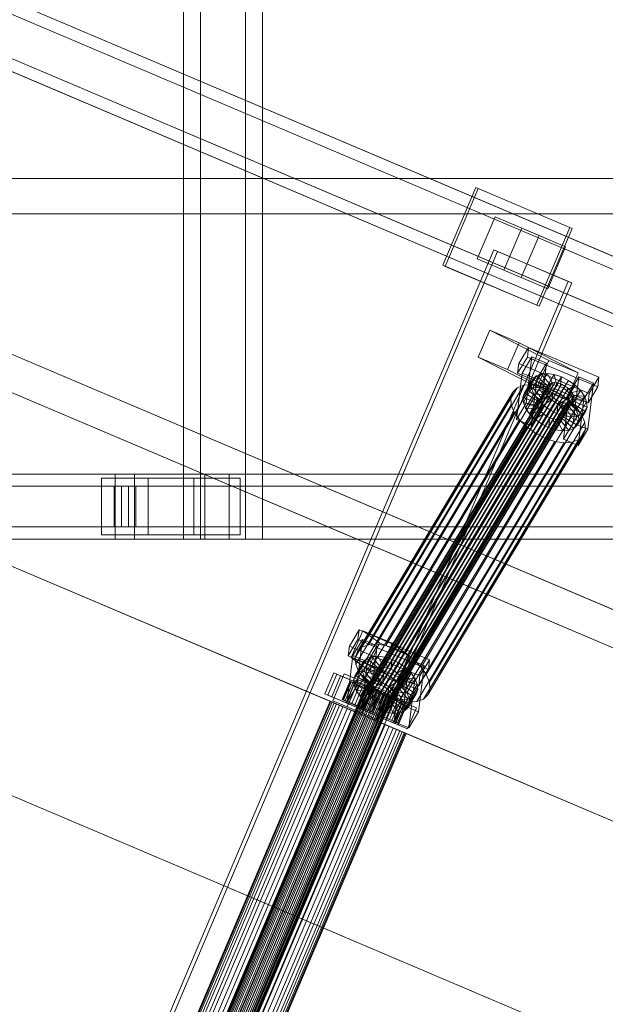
# Model space of a CAD drawing. Header units: millimetres. Extents: x -4738 to 65662, y -68080 to 6847.
# Tile 544 of 656: x 19281 to 19641, y -18736 to -18130. Entities that reach past the tile are written whole.
import ezdxf

# ---------------------------------------------------------------- set-up
doc = ezdxf.new("R2010")
doc.units = ezdxf.units.MM
doc.layers.add('superior_C02', color=7, linetype='Continuous', lineweight=0)
doc.layers.add('superior_C10', color=7, linetype='Continuous', lineweight=0)

msp = doc.modelspace()

# ---------------------------------------------------------------- linework, layer by layer
at = {"layer": 'superior_C02'}
for p, q in [((19381.297, -17550), (19381.297, -18450)), ((19391.729, -18450), (19391.729, -17550)), ((19419.479, -18450), (19419.479, -17550)), ((19429.911, -17550), (19429.911, -18450)), ((20096.643, -18228.298), (19160.686, -18228.298)), ((19162.465, -18228.298), (20098.422, -18228.298)), ((24634.01, -18250), (15575.415, -18250)), ((15576.913, -18250), (24635.508, -18250)), ((19339.287, -18410), (18193.828, -18410)), ((18205.75, -18410), (19351.209, -18410)), ((19394.427, -18410), (18248.967, -18410)), ((18263.87, -18410), (19409.329, -18410)), ((19359.567, -18412.5), (19330.93, -18412.5)), ((19330.93, -18412.5), (19330.93, -18447.5)), ((19387.56, -18412.5), (19330.93, -18412.5)), ((19339.287, -18410), (19339.287, -18450)), ((19351.209, -18410), (19339.287, -18410)), ((20484.747, -18410), (19339.287, -18410)), ((19351.209, -18450), (19351.209, -18410)), ((19351.209, -18410), (20496.669, -18410)), ((19359.567, -18447.5), (19359.567, -18412.5)), ((19359.567, -18412.5), (19416.196, -18412.5)), ((19387.56, -18447.5), (19387.56, -18412.5)), ((19387.56, -18412.5), (19416.196, -18412.5)), ((19394.427, -18410), (19394.427, -18450)), ((19409.329, -18410), (19394.427, -18410)), ((20539.887, -18410), (19394.427, -18410)), ((19409.329, -18450), (19409.329, -18410)), ((19409.329, -18410), (20554.789, -18410)), ((19416.196, -18412.5), (19416.196, -18447.5)), ((19338.593, -18417.5), (18249.764, -18417.5)), ((18263.073, -18417.5), (19351.903, -18417.5)), ((19338.593, -18417.5), (19338.593, -18442.5)), ((19351.903, -18417.5), (19338.593, -18417.5)), ((19343.072, -18417.5), (19347.425, -18417.5)), ((19343.072, -18442.5), (19343.072, -18417.5)), ((20545.161, -18417.5), (19343.072, -18417.5)), ((19347.425, -18417.5), (19347.425, -18442.5)), ((19347.425, -18417.5), (20549.514, -18417.5)), ((19351.903, -18442.5), (19351.903, -18417.5)), ((18249.764, -18442.5), (19338.593, -18442.5)), ((18263.073, -18442.5), (19351.903, -18442.5)), ((19338.593, -18442.5), (19351.903, -18442.5)), ((19347.425, -18442.5), (19343.072, -18442.5)), ((19343.072, -18442.5), (20545.161, -18442.5)), ((19347.425, -18442.5), (20549.514, -18442.5)), ((18193.828, -18450), (19339.287, -18450)), ((18205.75, -18450), (19351.209, -18450)), ((18248.967, -18450), (19394.427, -18450)), ((18263.87, -18450), (19409.329, -18450)), ((19330.93, -18447.5), (19359.567, -18447.5)), ((19387.56, -18447.5), (19330.93, -18447.5)), ((19339.287, -18450), (19351.209, -18450)), ((19339.287, -18450), (20484.747, -18450)), ((19351.209, -18450), (20496.669, -18450)), ((19416.196, -18447.5), (19359.567, -18447.5)), ((19381.297, -18450), (19419.479, -18450)), ((19381.297, -18450), (19391.729, -18450)), ((19416.196, -18447.5), (19387.56, -18447.5)), ((19429.911, -18450), (19391.729, -18450)), ((19394.427, -18450), (19409.329, -18450)), ((19394.427, -18450), (20539.887, -18450)), ((19409.329, -18450), (20554.789, -18450)), ((19429.911, -18450), (19419.479, -18450))]:
    msp.add_line(p, q, dxfattribs=at)
at = {"layer": 'superior_C10'}
for p, q in [((20013.778, -18432.409), (18931.606, -17973.03)), ((20023.005, -18436.326), (18940.833, -17976.947)), ((27880.277, -21988.995), (18436.834, -17980.274)), ((18437.764, -17980.669), (27881.207, -21989.39)), ((20049.904, -18455.893), (18932.671, -17981.629)), ((20051.142, -18456.418), (18933.908, -17982.155)), ((20049.763, -18447.685), (18967.591, -17988.305)), ((20057.144, -18450.818), (18974.973, -17991.439)), ((20040.136, -18478.905), (18922.902, -18004.642)), ((18924.139, -18005.167), (20041.373, -18479.43)), ((19998.148, -18469.229), (18915.976, -18009.85)), ((18925.203, -18013.767), (20007.375, -18473.146)), ((20034.133, -18484.505), (18951.961, -18025.125)), ((18959.343, -18028.259), (20041.514, -18487.638)), ((19540.817, -18281.612), (19561.136, -18233.746)), ((19562.613, -18234.373), (19542.294, -18282.238)), ((19561.136, -18233.746), (19618.852, -18258.246)), ((19561.136, -18233.746), (19562.613, -18234.373)), ((19620.329, -18258.873), (19562.613, -18234.373)), ((19561.944, -18277.544), (19572.885, -18251.77)), ((19572.885, -18251.77), (19599.94, -18263.254)), ((19572.885, -18251.77), (19589.27, -18258.725)), ((19589.27, -18258.725), (19578.329, -18284.499)), ((19616.324, -18270.209), (19589.27, -18258.725)), ((19618.852, -18258.246), (19598.533, -18306.112)), ((19600.01, -18306.739), (19620.329, -18258.873)), ((19620.329, -18258.873), (19618.852, -18258.246)), ((19599.94, -18263.254), (19588.999, -18289.028)), ((19616.324, -18270.209), (19599.94, -18263.254)), ((19239.961, -19054.499), (19572.098, -18272.076)), ((19574.312, -18273.016), (19242.176, -19055.439)), ((19572.098, -18272.076), (19617.91, -18291.523)), ((19572.098, -18272.076), (19574.312, -18273.016)), ((19620.124, -18292.463), (19574.312, -18273.016)), ((19605.383, -18295.983), (19616.324, -18270.209)), ((19588.999, -18289.028), (19561.944, -18277.544)), ((19578.329, -18284.499), (19561.944, -18277.544)), ((19598.533, -18306.112), (19540.817, -18281.612)), ((19542.294, -18282.238), (19540.817, -18281.612)), ((19542.294, -18282.238), (19600.01, -18306.739)), ((19578.329, -18284.499), (19605.383, -18295.983)), ((19617.91, -18291.523), (19285.773, -19073.946)), ((19287.987, -19074.886), (19620.124, -18292.463)), ((19588.999, -18289.028), (19605.383, -18295.983)), ((19620.124, -18292.463), (19617.91, -18291.523)), ((19550.494, -18476.596), (19144.551, -18304.275)), ((19145.65, -18304.741), (19551.593, -18477.063)), ((19598.533, -18306.112), (19600.01, -18306.739)), ((19562.603, -18338.102), (19569.683, -18321.555)), ((19569.683, -18321.555), (19587.719, -18329.211)), ((19569.683, -18321.555), (19605.956, -18340.068)), ((19587.719, -18329.211), (19580.64, -18345.758)), ((19587.719, -18329.211), (19623.992, -18347.724)), ((19587.528, -18342.048), (19593.48, -18332.116)), ((19593.48, -18332.116), (19592.756, -18338.04)), ((19593.48, -18332.116), (19636.787, -18350.444)), ((19580.64, -18345.758), (19562.603, -18338.102)), ((19598.876, -18356.615), (19562.603, -18338.102)), ((19592.756, -18338.04), (19586.804, -18347.972)), ((19589.656, -18347.933), (19595.608, -18338.001)), ((19595.608, -18338.001), (19592.133, -18366.435)), ((19636.063, -18356.367), (19592.756, -18338.04)), ((19595.608, -18338.001), (19604.63, -18341.819)), ((19604.63, -18341.819), (19598.678, -18351.751)), ((19605.956, -18340.068), (19598.876, -18356.615)), ((19601.155, -18370.253), (19604.63, -18341.819)), ((19623.992, -18347.724), (19605.956, -18340.068)), ((19580.64, -18345.758), (19616.912, -18364.272)), ((19586.804, -18347.972), (19587.528, -18342.048)), ((19630.836, -18360.376), (19587.528, -18342.048)), ((19616.912, -18364.272), (19623.992, -18347.724)), ((19607.889, -18353.919), (19496.93, -18539.082)), ((19609.674, -18353.784), (19498.715, -18538.946)), ((19586.181, -18376.367), (19589.656, -18347.933)), ((19586.804, -18347.972), (19630.112, -18366.299)), ((19598.678, -18351.751), (19589.656, -18347.933)), ((19596.117, -18351.617), (19591.016, -18360.131)), ((19598.162, -18349.628), (19593.06, -18358.141)), ((19595.177, -18354.283), (19596.117, -18351.617)), ((19598.678, -18351.751), (19595.203, -18380.185)), ((19601.171, -18348.449), (19596.069, -18356.963)), ((19596.117, -18351.617), (19598.162, -18349.628)), ((19604.645, -18356.839), (19596.117, -18351.617)), ((19598.162, -18349.628), (19601.171, -18348.449)), ((19605.613, -18355.896), (19598.162, -18349.628)), ((19604.94, -18348.163), (19599.838, -18356.677)), ((19601.171, -18348.449), (19604.94, -18348.163)), ((19607.039, -18355.338), (19601.171, -18348.449)), ((19609.211, -18348.789), (19604.11, -18357.302)), ((19608.824, -18355.203), (19604.94, -18348.163)), ((19604.94, -18348.163), (19609.211, -18348.789)), ((19606.463, -18354.477), (19607.889, -18353.919)), ((19607.889, -18353.919), (19609.674, -18353.784)), ((19613.695, -18350.283), (19608.594, -18358.796)), ((19610.847, -18355.499), (19609.211, -18348.789)), ((19609.211, -18348.789), (19613.695, -18350.283)), ((19609.674, -18353.784), (19611.698, -18354.08)), ((19612.971, -18356.206), (19613.695, -18350.283)), ((19618.085, -18352.544), (19612.983, -18361.057)), ((19613.695, -18350.283), (19618.085, -18352.544)), ((19615.051, -18357.278), (19618.085, -18352.544)), ((19618.085, -18352.544), (19622.082, -18355.418)), ((19618.527, -18360.151), (19624.479, -18350.219)), ((19624.479, -18350.219), (19621.004, -18378.653)), ((19624.479, -18350.219), (19633.502, -18354.037)), ((19636.787, -18350.444), (19630.836, -18360.376)), ((19636.063, -18356.367), (19636.787, -18350.444)), ((19583.858, -18359.627), (19488.203, -18519.25)), ((19586.59, -18356.967), (19490.936, -18516.59)), ((19494.091, -18541.845), (19605.05, -18356.683)), ((19605.158, -18358.18), (19494.199, -18543.342)), ((19605.495, -18355.42), (19494.536, -18540.582)), ((19605.812, -18359.809), (19494.853, -18544.971)), ((19590.613, -18355.392), (19494.959, -18515.015)), ((19606.463, -18354.477), (19495.504, -18539.64)), ((19595.652, -18355.009), (19499.997, -18514.632)), ((19611.698, -18354.08), (19500.739, -18539.242)), ((19613.821, -18354.788), (19502.862, -18539.95)), ((19615.901, -18355.859), (19504.942, -18541.021)), ((19601.362, -18355.845), (19505.708, -18515.468)), ((19617.794, -18357.22), (19506.835, -18542.383)), ((19619.372, -18358.779), (19508.413, -18543.942)), ((19607.356, -18357.842), (19511.702, -18517.465)), ((19582.601, -18363.191), (19583.858, -18359.627)), ((19583.858, -18359.627), (19586.59, -18356.967)), ((19586.59, -18356.967), (19590.613, -18355.392)), ((19590.076, -18362.797), (19595.177, -18354.283)), ((19595.405, -18357.444), (19590.304, -18365.957)), ((19590.613, -18355.392), (19595.652, -18355.009)), ((19593.06, -18358.141), (19591.016, -18360.131)), ((19596.069, -18356.963), (19593.06, -18358.141)), ((19593.06, -18358.141), (19600.512, -18364.409)), ((19595.405, -18357.444), (19595.177, -18354.283)), ((19595.177, -18354.283), (19604.199, -18358.102)), ((19604.308, -18359.599), (19595.405, -18357.444)), ((19596.786, -18360.883), (19595.405, -18357.444)), ((19595.652, -18355.009), (19601.362, -18355.845)), ((19599.838, -18356.677), (19596.069, -18356.963)), ((19596.069, -18356.963), (19601.937, -18363.851)), ((19598.876, -18356.615), (19616.912, -18364.272)), ((19604.199, -18358.102), (19599.098, -18366.615)), ((19599.206, -18368.112), (19604.308, -18359.599)), ((19599.543, -18365.352), (19604.645, -18356.839)), ((19604.11, -18357.302), (19599.838, -18356.677)), ((19599.838, -18356.677), (19603.722, -18363.716)), ((19600.512, -18364.409), (19605.613, -18355.896)), ((19601.362, -18355.845), (19607.356, -18357.842)), ((19601.937, -18363.851), (19607.039, -18355.338)), ((19603.722, -18363.716), (19608.824, -18355.203)), ((19608.594, -18358.796), (19604.11, -18357.302)), ((19604.11, -18357.302), (19605.746, -18364.012)), ((19604.645, -18356.839), (19604.199, -18358.102)), ((19604.199, -18358.102), (19604.308, -18359.599)), ((19604.308, -18359.599), (19604.962, -18361.228)), ((19605.613, -18355.896), (19604.645, -18356.839)), ((19605.05, -18356.683), (19605.495, -18355.42)), ((19605.158, -18358.18), (19605.05, -18356.683)), ((19605.812, -18359.809), (19605.158, -18358.18)), ((19605.495, -18355.42), (19606.463, -18354.477)), ((19607.039, -18355.338), (19605.613, -18355.896)), ((19605.746, -18364.012), (19610.847, -18355.499)), ((19606.967, -18361.459), (19605.812, -18359.809)), ((19608.824, -18355.203), (19607.039, -18355.338)), ((19607.356, -18357.842), (19613.225, -18360.865)), ((19607.87, -18364.72), (19612.971, -18356.206)), ((19608.594, -18358.796), (19607.87, -18364.72)), ((19612.983, -18361.057), (19608.594, -18358.796)), ((19610.847, -18355.499), (19608.824, -18355.203)), ((19609.949, -18365.791), (19615.051, -18357.278)), ((19612.971, -18356.206), (19610.847, -18355.499)), ((19611.698, -18354.08), (19613.821, -18354.788)), ((19611.842, -18367.152), (19616.944, -18358.639)), ((19615.051, -18357.278), (19612.971, -18356.206)), ((19613.821, -18354.788), (19615.901, -18355.859)), ((19616.944, -18358.639), (19615.051, -18357.278)), ((19615.901, -18355.859), (19617.794, -18357.22)), ((19616.944, -18358.639), (19622.082, -18355.418)), ((19618.522, -18360.198), (19616.944, -18358.639)), ((19622.082, -18355.418), (19616.98, -18363.931)), ((19617.794, -18357.22), (19619.372, -18358.779)), ((19618.522, -18360.198), (19625.414, -18358.709)), ((19619.372, -18358.779), (19620.528, -18360.429)), ((19625.414, -18358.709), (19620.312, -18367.222)), ((19622.082, -18355.418), (19625.414, -18358.709)), ((19625.414, -18358.709), (19627.853, -18362.193)), ((19633.502, -18354.037), (19627.55, -18363.969)), ((19630.026, -18382.471), (19633.502, -18354.037)), ((19630.112, -18366.299), (19636.063, -18356.367)), ((19486.947, -18522.814), (19582.601, -18363.191)), ((19606.967, -18361.459), (19496.008, -18546.622)), ((19608.545, -18363.018), (19497.587, -18548.181)), ((19610.439, -18364.379), (19499.48, -18549.542)), ((19612.518, -18365.45), (19501.559, -18550.613)), ((19619.876, -18365.761), (19508.917, -18550.923)), ((19620.528, -18360.429), (19509.569, -18545.592)), ((19620.845, -18364.818), (19509.886, -18549.981)), ((19621.182, -18362.058), (19510.223, -18547.221)), ((19621.29, -18363.555), (19510.331, -18548.718)), ((19613.225, -18360.865), (19517.571, -18520.488)), ((19618.568, -18364.707), (19522.914, -18524.33)), ((19582.906, -18367.415), (19582.601, -18363.191)), ((19591.016, -18360.131), (19590.076, -18362.797)), ((19599.098, -18366.615), (19590.076, -18362.797)), ((19590.076, -18362.797), (19590.304, -18365.957)), ((19590.304, -18365.957), (19599.206, -18368.112)), ((19590.304, -18365.957), (19591.684, -18369.396)), ((19591.016, -18360.131), (19599.543, -18365.352)), ((19596.786, -18360.883), (19591.684, -18369.396)), ((19599.225, -18364.367), (19594.124, -18372.88)), ((19604.962, -18361.228), (19596.786, -18360.883)), ((19599.225, -18364.367), (19596.786, -18360.883)), ((19599.098, -18366.615), (19599.543, -18365.352)), ((19606.117, -18362.878), (19599.225, -18364.367)), ((19602.557, -18367.658), (19599.225, -18364.367)), ((19599.543, -18365.352), (19600.512, -18364.409)), ((19599.86, -18369.741), (19604.962, -18361.228)), ((19600.512, -18364.409), (19601.937, -18363.851)), ((19601.015, -18371.391), (19606.117, -18362.878)), ((19601.937, -18363.851), (19603.722, -18363.716)), ((19607.695, -18364.437), (19602.557, -18367.658)), ((19602.594, -18372.95), (19607.695, -18364.437)), ((19603.722, -18363.716), (19605.746, -18364.012)), ((19604.487, -18374.312), (19609.589, -18365.798)), ((19604.962, -18361.228), (19606.117, -18362.878)), ((19605.746, -18364.012), (19607.87, -18364.72)), ((19606.117, -18362.878), (19607.695, -18364.437)), ((19609.589, -18365.798), (19606.554, -18370.532)), ((19608.545, -18363.018), (19606.967, -18361.459)), ((19607.695, -18364.437), (19609.589, -18365.798)), ((19607.87, -18364.72), (19609.949, -18365.791)), ((19610.439, -18364.379), (19608.545, -18363.018)), ((19609.589, -18365.798), (19611.668, -18366.869)), ((19612.983, -18361.057), (19609.949, -18365.791)), ((19609.949, -18365.791), (19611.842, -18367.152)), ((19612.518, -18365.45), (19610.439, -18364.379)), ((19616.98, -18363.931), (19611.842, -18367.152)), ((19614.642, -18366.158), (19612.518, -18365.45)), ((19616.98, -18363.931), (19612.983, -18361.057)), ((19613.225, -18360.865), (19618.568, -18364.707)), ((19613.421, -18368.711), (19618.522, -18360.198)), ((19614.576, -18370.361), (19619.678, -18361.848)), ((19615.052, -18388.585), (19618.527, -18360.151)), ((19615.23, -18371.991), (19620.332, -18363.477)), ((19615.338, -18373.488), (19620.44, -18364.974)), ((19620.312, -18367.222), (19616.98, -18363.931)), ((19619.876, -18365.761), (19618.451, -18366.319)), ((19619.678, -18361.848), (19618.522, -18360.198)), ((19627.55, -18363.969), (19618.527, -18360.151)), ((19618.568, -18364.707), (19623.022, -18369.107)), ((19620.332, -18363.477), (19619.678, -18361.848)), ((19619.678, -18361.848), (19627.853, -18362.193)), ((19620.845, -18364.818), (19619.876, -18365.761)), ((19619.994, -18366.237), (19620.44, -18364.974)), ((19620.44, -18364.974), (19620.332, -18363.477)), ((19620.332, -18363.477), (19629.234, -18365.632)), ((19620.44, -18364.974), (19629.462, -18368.792)), ((19620.528, -18360.429), (19621.182, -18362.058)), ((19621.29, -18363.555), (19620.845, -18364.818)), ((19621.182, -18362.058), (19621.29, -18363.555)), ((19627.853, -18362.193), (19622.752, -18370.706)), ((19627.55, -18363.969), (19624.075, -18392.404)), ((19629.234, -18365.632), (19624.132, -18374.145)), ((19627.853, -18362.193), (19629.234, -18365.632)), ((19629.234, -18365.632), (19629.462, -18368.792)), ((19630.836, -18360.376), (19630.112, -18366.299)), ((19582.906, -18367.415), (19487.251, -18527.038)), ((19584.752, -18372.013), (19489.097, -18531.636)), ((19614.642, -18366.158), (19503.683, -18551.321)), ((19616.666, -18366.454), (19505.707, -18551.617)), ((19618.451, -18366.319), (19507.492, -18551.481)), ((19623.022, -18369.107), (19527.368, -18528.73)), ((19584.752, -18372.013), (19582.906, -18367.415)), ((19588.013, -18376.671), (19584.752, -18372.013)), ((19592.133, -18366.435), (19586.181, -18376.367)), ((19591.684, -18369.396), (19599.86, -18369.741)), ((19591.684, -18369.396), (19594.124, -18372.88)), ((19601.155, -18370.253), (19592.133, -18366.435)), ((19594.124, -18372.88), (19601.015, -18371.391)), ((19595.203, -18380.185), (19601.155, -18370.253)), ((19602.557, -18367.658), (19597.456, -18376.171)), ((19599.206, -18368.112), (19599.098, -18366.615)), ((19599.86, -18369.741), (19599.206, -18368.112)), ((19601.015, -18371.391), (19599.86, -18369.741)), ((19602.594, -18372.95), (19601.015, -18371.391)), ((19606.554, -18370.532), (19601.453, -18379.045)), ((19606.554, -18370.532), (19602.557, -18367.658)), ((19610.944, -18372.793), (19606.554, -18370.532)), ((19606.566, -18375.383), (19611.668, -18366.869)), ((19608.69, -18376.09), (19613.792, -18367.577)), ((19610.714, -18376.386), (19615.815, -18367.873)), ((19611.668, -18366.869), (19610.944, -18372.793)), ((19611.668, -18366.869), (19613.792, -18367.577)), ((19611.842, -18367.152), (19613.421, -18368.711)), ((19612.499, -18376.251), (19617.601, -18367.738)), ((19620.312, -18367.222), (19613.421, -18368.711)), ((19613.421, -18368.711), (19614.576, -18370.361)), ((19613.792, -18367.577), (19615.428, -18374.287)), ((19613.792, -18367.577), (19615.815, -18367.873)), ((19613.924, -18375.693), (19619.026, -18367.18)), ((19622.752, -18370.706), (19614.576, -18370.361)), ((19614.576, -18370.361), (19615.23, -18371.991)), ((19616.666, -18366.454), (19614.642, -18366.158)), ((19614.893, -18374.75), (19619.994, -18366.237)), ((19624.132, -18374.145), (19615.23, -18371.991)), ((19615.23, -18371.991), (19615.338, -18373.488)), ((19615.815, -18367.873), (19617.601, -18367.738)), ((19615.815, -18367.873), (19619.699, -18374.913)), ((19618.451, -18366.319), (19616.666, -18366.454)), ((19617.601, -18367.738), (19619.026, -18367.18)), ((19617.601, -18367.738), (19623.468, -18374.626)), ((19619.026, -18367.18), (19619.994, -18366.237)), ((19619.026, -18367.18), (19626.478, -18373.448)), ((19619.994, -18366.237), (19628.522, -18371.458)), ((19622.752, -18370.706), (19620.312, -18367.222)), ((19624.132, -18374.145), (19622.752, -18370.706)), ((19623.022, -18369.107), (19626.283, -18373.765)), ((19628.522, -18371.458), (19623.42, -18379.972)), ((19629.462, -18368.792), (19624.36, -18377.306)), ((19628.522, -18371.458), (19626.478, -18373.448)), ((19629.462, -18368.792), (19628.522, -18371.458)), ((19588.013, -18376.671), (19492.358, -18536.294)), ((19626.283, -18373.765), (19530.629, -18533.387)), ((19586.181, -18376.367), (19595.203, -18380.185)), ((19592.467, -18381.07), (19588.013, -18376.671)), ((19594.124, -18372.88), (19597.456, -18376.171)), ((19597.456, -18376.171), (19602.594, -18372.95)), ((19597.456, -18376.171), (19601.453, -18379.045)), ((19601.453, -18379.045), (19604.487, -18374.312)), ((19604.487, -18374.312), (19602.594, -18372.95)), ((19606.566, -18375.383), (19604.487, -18374.312)), ((19610.944, -18372.793), (19605.842, -18381.306)), ((19605.842, -18381.306), (19606.566, -18375.383)), ((19608.69, -18376.09), (19606.566, -18375.383)), ((19610.326, -18382.8), (19608.69, -18376.09)), ((19610.714, -18376.386), (19608.69, -18376.09)), ((19615.428, -18374.287), (19610.326, -18382.8)), ((19612.499, -18376.251), (19610.714, -18376.386)), ((19614.598, -18383.426), (19610.714, -18376.386)), ((19615.428, -18374.287), (19610.944, -18372.793)), ((19613.924, -18375.693), (19612.499, -18376.251)), ((19618.367, -18383.14), (19612.499, -18376.251)), ((19614.893, -18374.75), (19613.924, -18375.693)), ((19621.376, -18381.961), (19613.924, -18375.693)), ((19619.699, -18374.913), (19614.598, -18383.426)), ((19615.338, -18373.488), (19614.893, -18374.75)), ((19623.42, -18379.972), (19614.893, -18374.75)), ((19624.36, -18377.306), (19615.338, -18373.488)), ((19619.699, -18374.913), (19615.428, -18374.287)), ((19623.468, -18374.626), (19618.367, -18383.14)), ((19623.468, -18374.626), (19619.699, -18374.913)), ((19626.478, -18373.448), (19621.376, -18381.961)), ((19623.42, -18379.972), (19624.36, -18377.306)), ((19626.478, -18373.448), (19623.468, -18374.626)), ((19624.36, -18377.306), (19624.132, -18374.145)), ((19626.283, -18373.765), (19628.129, -18378.362)), ((19592.467, -18381.07), (19496.812, -18540.693)), ((19628.129, -18378.362), (19532.475, -18537.985)), ((19628.434, -18382.587), (19532.78, -18542.21)), ((19597.81, -18384.913), (19592.467, -18381.07)), ((19601.453, -18379.045), (19605.842, -18381.306)), ((19605.842, -18381.306), (19610.326, -18382.8)), ((19610.326, -18382.8), (19614.598, -18383.426)), ((19614.598, -18383.426), (19618.367, -18383.14)), ((19621.004, -18378.653), (19615.052, -18388.585)), ((19618.367, -18383.14), (19621.376, -18381.961)), ((19630.026, -18382.471), (19621.004, -18378.653)), ((19621.376, -18381.961), (19623.42, -18379.972)), ((19624.075, -18392.404), (19630.026, -18382.471)), ((19628.434, -18382.587), (19627.177, -18386.151)), ((19628.129, -18378.362), (19628.434, -18382.587)), ((19093.536, -18389.407), (19499.478, -18561.729)), ((19500.577, -18562.195), (19094.635, -18389.873)), ((19597.81, -18384.913), (19502.156, -18544.535)), ((19603.679, -18387.935), (19508.024, -18547.558)), ((19609.672, -18389.933), (19514.018, -18549.556)), ((19624.444, -18388.811), (19528.79, -18548.434)), ((19627.177, -18386.151), (19531.523, -18545.774)), ((19603.679, -18387.935), (19597.81, -18384.913)), ((19609.672, -18389.933), (19603.679, -18387.935)), ((19615.383, -18390.769), (19609.672, -18389.933)), ((19615.052, -18388.585), (19624.075, -18392.404)), ((19624.444, -18388.811), (19620.422, -18390.386)), ((19627.177, -18386.151), (19624.444, -18388.811)), ((19615.383, -18390.769), (19519.729, -18550.391)), ((19620.422, -18390.386), (19524.767, -18550.009)), ((19620.422, -18390.386), (19615.383, -18390.769)), ((19550.494, -18476.596), (19499.478, -18561.729)), ((19500.577, -18562.195), (19551.593, -18477.063)), ((19956.437, -18648.918), (19550.494, -18476.596)), ((19551.593, -18477.063), (19550.494, -18476.596)), ((19551.593, -18477.063), (19957.536, -18649.385)), ((19042.738, -18509.071), (19448.681, -18681.393)), ((19449.78, -18681.86), (19043.837, -18509.538)), ((19483.372, -18515.86), (19489.323, -18505.928)), ((19484.329, -18522.891), (19491.509, -18506.405)), ((19489.323, -18505.928), (19488.599, -18511.852)), ((19489.323, -18505.928), (19532.631, -18524.255)), ((19491.509, -18506.405), (19509.545, -18514.061)), ((19491.509, -18506.405), (19501.849, -18513.91)), ((19488.599, -18511.852), (19482.648, -18521.784)), ((19482.648, -18521.784), (19483.372, -18515.86)), ((19526.679, -18534.187), (19483.372, -18515.86)), ((19485.499, -18521.744), (19491.451, -18511.812)), ((19491.451, -18511.812), (19487.976, -18540.247)), ((19490.936, -18516.59), (19488.203, -18519.25)), ((19531.907, -18530.179), (19488.599, -18511.852)), ((19494.959, -18515.015), (19490.936, -18516.59)), ((19491.451, -18511.812), (19500.473, -18515.63)), ((19500.473, -18515.63), (19494.521, -18525.563)), ((19501.849, -18513.91), (19494.669, -18530.396)), ((19499.997, -18514.632), (19494.959, -18515.015)), ((19496.998, -18544.065), (19500.473, -18515.63)), ((19505.708, -18515.468), (19499.997, -18514.632)), ((19519.885, -18521.566), (19501.849, -18513.91)), ((19509.545, -18514.061), (19502.365, -18530.548)), ((19511.702, -18517.465), (19505.708, -18515.468)), ((19509.545, -18514.061), (19519.885, -18521.566)), ((19517.571, -18520.488), (19511.702, -18517.465)), ((19482.024, -18550.179), (19485.499, -18521.744)), ((19482.648, -18521.784), (19525.955, -18540.111)), ((19502.365, -18530.548), (19484.329, -18522.891)), ((19494.669, -18530.396), (19484.329, -18522.891)), ((19494.521, -18525.563), (19485.499, -18521.744)), ((19488.203, -18519.25), (19486.947, -18522.814)), ((19486.947, -18522.814), (19487.251, -18527.038)), ((19494.005, -18523.439), (19488.903, -18531.952)), ((19497.014, -18522.261), (19491.912, -18530.774)), ((19491.96, -18525.429), (19494.005, -18523.439)), ((19494.005, -18523.439), (19497.014, -18522.261)), ((19501.456, -18529.708), (19494.005, -18523.439)), ((19500.783, -18521.975), (19495.681, -18530.488)), ((19497.014, -18522.261), (19500.783, -18521.975)), ((19502.882, -18529.15), (19497.014, -18522.261)), ((19505.055, -18522.6), (19499.953, -18531.113)), ((19504.667, -18529.014), (19500.783, -18521.975)), ((19500.783, -18521.975), (19505.055, -18522.6)), ((19506.69, -18529.31), (19505.055, -18522.6)), ((19505.055, -18522.6), (19509.538, -18524.094)), ((19512.705, -18538.053), (19519.885, -18521.566)), ((19522.914, -18524.33), (19517.571, -18520.488)), ((19485.919, -18536.608), (19491.02, -18528.095)), ((19491.96, -18525.429), (19486.859, -18533.942)), ((19487.251, -18527.038), (19489.097, -18531.636)), ((19491.02, -18528.095), (19491.96, -18525.429)), ((19491.248, -18531.255), (19491.02, -18528.095)), ((19491.02, -18528.095), (19500.043, -18531.913)), ((19494.521, -18525.563), (19491.046, -18553.997)), ((19500.488, -18530.65), (19491.96, -18525.429)), ((19497.78, -18537.663), (19502.882, -18529.15)), ((19499.565, -18537.527), (19504.667, -18529.014)), ((19502.882, -18529.15), (19501.456, -18529.708)), ((19501.589, -18537.824), (19506.69, -18529.31)), ((19504.667, -18529.014), (19502.882, -18529.15)), ((19509.538, -18524.094), (19504.437, -18532.607)), ((19506.69, -18529.31), (19504.667, -18529.014)), ((19508.814, -18530.018), (19506.69, -18529.31)), ((19508.814, -18530.018), (19509.538, -18524.094)), ((19513.928, -18526.355), (19508.827, -18534.869)), ((19509.538, -18524.094), (19513.928, -18526.355)), ((19510.894, -18531.089), (19513.928, -18526.355)), ((19512.787, -18532.45), (19517.925, -18529.229)), ((19517.925, -18529.229), (19512.824, -18537.743)), ((19513.928, -18526.355), (19517.925, -18529.229)), ((19514.371, -18533.963), (19520.322, -18524.031)), ((19520.322, -18524.031), (19516.847, -18552.465)), ((19517.925, -18529.229), (19521.257, -18532.521)), ((19520.322, -18524.031), (19529.345, -18527.849)), ((19527.368, -18528.73), (19522.914, -18524.33)), ((19529.345, -18527.849), (19523.393, -18537.781)), ((19525.87, -18556.283), (19529.345, -18527.849)), ((19532.631, -18524.255), (19526.679, -18534.187)), ((19530.629, -18533.387), (19527.368, -18528.73)), ((19531.907, -18530.179), (19532.631, -18524.255)), ((19468.23, -18545.205), (19473.701, -18532.318)), ((19475.546, -18533.101), (19470.076, -18545.988)), ((19472.412, -18546.98), (19477.882, -18534.093)), ((19473.135, -18549.46), (19480.169, -18532.891)), ((19473.701, -18532.318), (19516.988, -18550.693)), ((19473.701, -18532.318), (19475.546, -18533.101)), ((19518.833, -18551.476), (19475.546, -18533.101)), ((19477.882, -18534.093), (19486.901, -18537.921)), ((19477.882, -18534.093), (19486.74, -18537.853)), ((19480.169, -18532.891), (19498.205, -18540.547)), ((19480.169, -18532.891), (19488.953, -18536.619)), ((19486.859, -18533.942), (19485.919, -18536.608)), ((19491.248, -18531.255), (19486.147, -18539.768)), ((19488.903, -18531.952), (19486.859, -18533.942)), ((19486.859, -18533.942), (19495.386, -18539.164)), ((19492.629, -18534.694), (19487.528, -18543.208)), ((19491.912, -18530.774), (19488.903, -18531.952)), ((19488.903, -18531.952), (19496.355, -18538.221)), ((19489.097, -18531.636), (19492.358, -18536.294)), ((19500.151, -18533.41), (19491.248, -18531.255)), ((19492.629, -18534.694), (19491.248, -18531.255)), ((19495.681, -18530.488), (19491.912, -18530.774)), ((19491.912, -18530.774), (19497.78, -18537.663)), ((19500.805, -18535.039), (19492.629, -18534.694)), ((19495.069, -18538.178), (19492.629, -18534.694)), ((19494.669, -18530.396), (19512.705, -18538.053)), ((19500.043, -18531.913), (19494.941, -18540.426)), ((19495.049, -18541.923), (19500.151, -18533.41)), ((19495.386, -18539.164), (19500.488, -18530.65)), ((19499.953, -18531.113), (19495.681, -18530.488)), ((19495.681, -18530.488), (19499.565, -18537.527)), ((19495.703, -18543.552), (19500.805, -18535.039)), ((19496.355, -18538.221), (19501.456, -18529.708)), ((19504.437, -18532.607), (19499.953, -18531.113)), ((19499.953, -18531.113), (19501.589, -18537.824)), ((19500.488, -18530.65), (19500.043, -18531.913)), ((19500.043, -18531.913), (19500.151, -18533.41)), ((19500.151, -18533.41), (19500.805, -18535.039)), ((19501.456, -18529.708), (19500.488, -18530.65)), ((19500.805, -18535.039), (19501.96, -18536.689)), ((19502.365, -18530.548), (19512.705, -18538.053)), ((19503.713, -18538.531), (19508.814, -18530.018)), ((19504.437, -18532.607), (19503.713, -18538.531)), ((19508.827, -18534.869), (19504.437, -18532.607)), ((19505.792, -18539.602), (19510.894, -18531.089)), ((19508.827, -18534.869), (19505.792, -18539.602)), ((19507.685, -18540.964), (19512.787, -18532.45)), ((19510.894, -18531.089), (19508.814, -18530.018)), ((19512.824, -18537.743), (19508.827, -18534.869)), ((19509.264, -18542.523), (19514.365, -18534.009)), ((19512.787, -18532.45), (19510.894, -18531.089)), ((19510.895, -18562.397), (19514.371, -18533.963)), ((19514.365, -18534.009), (19512.787, -18532.45)), ((19514.365, -18534.009), (19521.257, -18532.521)), ((19515.521, -18535.66), (19514.365, -18534.009)), ((19523.393, -18537.781), (19514.371, -18533.963)), ((19521.257, -18532.521), (19516.155, -18541.034)), ((19521.257, -18532.521), (19523.696, -18536.004)), ((19525.955, -18540.111), (19531.907, -18530.179)), ((19526.679, -18534.187), (19525.955, -18540.111)), ((19532.475, -18537.985), (19530.629, -18533.387)), ((19493.555, -18539.659), (19377.893, -18812.127)), ((19378.047, -18812.192), (19493.708, -18539.725)), ((19493.965, -18539.834), (19378.304, -18812.301)), ((19494.415, -18540.024), (19378.753, -18812.492)), ((19494.911, -18540.235), (19379.249, -18812.702)), ((19495.626, -18540.539), (19379.964, -18813.006)), ((19496.328, -18540.837), (19380.666, -18813.304)), ((19497.26, -18541.232), (19381.598, -18813.699)), ((19498.12, -18541.597), (19382.458, -18814.064)), ((19483.585, -18537.6), (19478.896, -18548.646)), ((19479.22, -18548.783), (19483.909, -18537.737)), ((19484.451, -18537.968), (19479.762, -18549.014)), ((19485.4, -18538.37), (19480.711, -18549.416)), ((19486.74, -18537.853), (19481.27, -18550.74)), ((19486.901, -18537.921), (19481.43, -18550.808)), ((19486.448, -18538.815), (19481.759, -18549.861)), ((19488.953, -18536.619), (19481.919, -18553.188)), ((19487.976, -18540.247), (19482.024, -18550.179)), ((19487.957, -18539.456), (19483.268, -18550.502)), ((19492.774, -18541.5), (19483.585, -18537.6)), ((19483.585, -18537.6), (19484.451, -18537.968)), ((19483.909, -18537.737), (19483.585, -18537.6)), ((19485.4, -18538.37), (19483.909, -18537.737)), ((19483.909, -18537.737), (19492.927, -18541.566)), ((19493.184, -18541.675), (19484.451, -18537.968)), ((19484.451, -18537.968), (19486.448, -18538.815)), ((19489.439, -18540.085), (19484.75, -18551.131)), ((19493.633, -18541.865), (19485.4, -18538.37)), ((19487.957, -18539.456), (19485.4, -18538.37)), ((19494.941, -18540.426), (19485.919, -18536.608)), ((19485.919, -18536.608), (19486.147, -18539.768)), ((19486.147, -18539.768), (19495.049, -18541.923)), ((19486.147, -18539.768), (19487.528, -18543.208)), ((19494.13, -18542.076), (19486.448, -18538.815)), ((19486.448, -18538.815), (19489.439, -18540.085)), ((19491.407, -18540.92), (19486.718, -18551.966)), ((19495.758, -18541.681), (19486.74, -18537.853)), ((19495.758, -18541.681), (19486.901, -18537.921)), ((19494.845, -18542.38), (19487.957, -18539.456)), ((19491.407, -18540.92), (19487.957, -18539.456)), ((19496.998, -18544.065), (19487.976, -18540.247)), ((19488.085, -18552.546), (19492.774, -18541.5)), ((19492.927, -18541.566), (19488.238, -18552.612)), ((19488.495, -18552.721), (19493.184, -18541.675)), ((19493.222, -18541.691), (19488.533, -18552.737)), ((19506.989, -18544.276), (19488.953, -18536.619)), ((19495.547, -18542.678), (19489.439, -18540.085)), ((19489.439, -18540.085), (19493.222, -18541.691)), ((19495.069, -18538.178), (19489.967, -18546.692)), ((19490.288, -18554.568), (19495.758, -18541.681)), ((19498.205, -18540.547), (19491.172, -18557.116)), ((19496.478, -18543.073), (19491.407, -18540.92)), ((19495.512, -18542.663), (19491.407, -18540.92)), ((19492.358, -18536.294), (19496.812, -18540.693)), ((19493.184, -18541.675), (19492.774, -18541.5)), ((19492.774, -18541.5), (19492.927, -18541.566)), ((19492.927, -18541.566), (19493.633, -18541.865)), ((19494.13, -18542.076), (19493.184, -18541.675)), ((19497.338, -18543.438), (19493.222, -18541.691)), ((19493.222, -18541.691), (19497.537, -18543.522)), ((19498.4, -18541.47), (19493.299, -18549.983)), ((19493.555, -18539.659), (19493.965, -18539.834)), ((19493.708, -18539.725), (19493.555, -18539.659)), ((19494.415, -18540.024), (19493.708, -18539.725)), ((19493.965, -18539.834), (19494.911, -18540.235)), ((19494.536, -18540.582), (19494.091, -18541.845)), ((19495.626, -18540.539), (19494.415, -18540.024)), ((19495.504, -18539.64), (19494.536, -18540.582)), ((19494.911, -18540.235), (19496.328, -18540.837)), ((19494.941, -18540.426), (19495.386, -18539.164)), ((19495.049, -18541.923), (19494.941, -18540.426)), ((19501.96, -18536.689), (19495.069, -18538.178)), ((19498.4, -18541.47), (19495.069, -18538.178)), ((19495.386, -18539.164), (19496.355, -18538.221)), ((19496.93, -18539.082), (19495.504, -18539.64)), ((19497.26, -18541.232), (19495.626, -18540.539)), ((19496.328, -18540.837), (19498.12, -18541.597)), ((19496.355, -18538.221), (19497.78, -18537.663)), ((19496.812, -18540.693), (19502.156, -18544.535)), ((19496.859, -18545.203), (19501.96, -18536.689)), ((19498.715, -18538.946), (19496.93, -18539.082)), ((19499.205, -18542.058), (19497.26, -18541.232)), ((19497.78, -18537.663), (19499.565, -18537.527)), ((19498.12, -18541.597), (19500.164, -18542.465)), ((19498.205, -18540.547), (19506.989, -18544.276)), ((19503.538, -18538.248), (19498.4, -18541.47)), ((19502.397, -18544.344), (19498.4, -18541.47)), ((19498.437, -18546.762), (19503.538, -18538.248)), ((19500.739, -18539.242), (19498.715, -18538.946)), ((19499.565, -18537.527), (19501.589, -18537.824)), ((19500.33, -18548.123), (19505.432, -18539.61)), ((19502.862, -18539.95), (19500.739, -18539.242)), ((19501.589, -18537.824), (19503.713, -18538.531)), ((19501.96, -18536.689), (19503.538, -18538.248)), ((19505.432, -18539.61), (19502.397, -18544.344)), ((19502.41, -18549.194), (19507.511, -18540.681)), ((19504.942, -18541.021), (19502.862, -18539.95)), ((19503.538, -18538.248), (19505.432, -18539.61)), ((19503.713, -18538.531), (19505.792, -18539.602)), ((19504.533, -18549.902), (19509.635, -18541.389)), ((19506.835, -18542.383), (19504.942, -18541.021)), ((19505.432, -18539.61), (19507.511, -18540.681)), ((19505.792, -18539.602), (19507.685, -18540.964)), ((19506.557, -18550.198), (19511.658, -18541.685)), ((19507.511, -18540.681), (19506.787, -18546.605)), ((19507.511, -18540.681), (19509.635, -18541.389)), ((19512.824, -18537.743), (19507.685, -18540.964)), ((19507.685, -18540.964), (19509.264, -18542.523)), ((19508.342, -18550.062), (19513.444, -18541.549)), ((19516.155, -18541.034), (19509.264, -18542.523)), ((19509.635, -18541.389), (19511.271, -18548.099)), ((19509.635, -18541.389), (19511.658, -18541.685)), ((19509.768, -18549.504), (19514.869, -18540.991)), ((19510.419, -18544.173), (19515.521, -18535.66)), ((19510.736, -18548.562), (19515.837, -18540.049)), ((19511.073, -18545.802), (19516.175, -18537.289)), ((19511.181, -18547.299), (19516.283, -18538.786)), ((19511.658, -18541.685), (19513.444, -18541.549)), ((19511.658, -18541.685), (19515.543, -18548.724)), ((19516.155, -18541.034), (19512.824, -18537.743)), ((19513.444, -18541.549), (19514.869, -18540.991)), ((19513.444, -18541.549), (19519.312, -18548.438)), ((19514.869, -18540.991), (19515.837, -18540.049)), ((19514.869, -18540.991), (19522.321, -18547.26)), ((19516.175, -18537.289), (19515.521, -18535.66)), ((19515.521, -18535.66), (19523.696, -18536.004)), ((19515.837, -18540.049), (19516.283, -18538.786)), ((19515.837, -18540.049), (19524.365, -18545.27)), ((19518.595, -18544.518), (19516.155, -18541.034)), ((19516.283, -18538.786), (19516.175, -18537.289)), ((19516.175, -18537.289), (19525.077, -18539.444)), ((19516.283, -18538.786), (19525.305, -18542.604)), ((19523.696, -18536.004), (19518.595, -18544.518)), ((19523.393, -18537.781), (19519.918, -18566.215)), ((19525.077, -18539.444), (19519.975, -18547.957)), ((19523.696, -18536.004), (19525.077, -18539.444)), ((19525.077, -18539.444), (19525.305, -18542.604)), ((19532.78, -18542.21), (19532.475, -18537.985)), ((19499.205, -18542.058), (19383.543, -18814.525)), ((19500.164, -18542.465), (19384.502, -18814.932)), ((19501.328, -18542.959), (19385.667, -18815.426)), ((19502.321, -18543.381), (19386.659, -18815.848)), ((19503.486, -18543.875), (19387.824, -18816.342)), ((19504.444, -18544.282), (19388.783, -18816.749)), ((19505.53, -18544.743), (19389.868, -18817.21)), ((19506.389, -18545.108), (19390.728, -18817.575)), ((19507.321, -18545.503), (19391.659, -18817.97)), ((19508.023, -18545.801), (19392.361, -18818.268)), ((19508.738, -18546.105), (19393.076, -18818.572)), ((19509.235, -18546.315), (19393.573, -18818.783)), ((19509.684, -18546.506), (19394.022, -18818.973)), ((19509.941, -18546.615), (19394.279, -18819.082)), ((19510.094, -18546.68), (19394.433, -18819.147)), ((19511.517, -18563.58), (19468.23, -18545.205)), ((19470.076, -18545.988), (19468.23, -18545.205)), ((19470.076, -18545.988), (19513.362, -18564.363)), ((19481.43, -18550.808), (19472.412, -18546.98)), ((19481.27, -18550.74), (19472.412, -18546.98)), ((19487.528, -18543.208), (19495.703, -18543.552)), ((19487.528, -18543.208), (19489.967, -18546.692)), ((19488.944, -18552.911), (19493.633, -18541.865)), ((19489.441, -18553.122), (19494.13, -18542.076)), ((19489.967, -18546.692), (19496.859, -18545.203)), ((19489.967, -18546.692), (19493.299, -18549.983)), ((19490.156, -18553.426), (19494.845, -18542.38)), ((19495.512, -18542.663), (19490.823, -18553.709)), ((19490.858, -18553.724), (19495.547, -18542.678)), ((19491.046, -18553.997), (19496.998, -18544.065)), ((19491.789, -18554.119), (19496.478, -18543.073)), ((19492.649, -18554.484), (19497.338, -18543.438)), ((19497.537, -18543.522), (19492.848, -18554.568)), ((19493.299, -18549.983), (19498.437, -18546.762)), ((19493.633, -18541.865), (19494.845, -18542.38)), ((19493.734, -18554.945), (19498.423, -18543.899)), ((19494.091, -18541.845), (19494.199, -18543.342)), ((19495.547, -18542.678), (19494.13, -18542.076)), ((19494.199, -18543.342), (19494.853, -18544.971)), ((19494.693, -18555.352), (19499.382, -18544.306)), ((19494.845, -18542.38), (19496.478, -18543.073)), ((19494.853, -18544.971), (19496.008, -18546.622)), ((19495.703, -18543.552), (19495.049, -18541.923)), ((19499.995, -18544.566), (19495.306, -18555.612)), ((19498.423, -18543.899), (19495.512, -18542.663)), ((19499.995, -18544.566), (19495.512, -18542.663)), ((19497.338, -18543.438), (19495.547, -18542.678)), ((19496.859, -18545.203), (19495.703, -18543.552)), ((19495.858, -18555.846), (19500.547, -18544.8)), ((19496.008, -18546.622), (19497.587, -18548.181)), ((19496.478, -18543.073), (19498.423, -18543.899)), ((19496.851, -18556.268), (19501.54, -18545.222)), ((19498.437, -18546.762), (19496.859, -18545.203)), ((19502.397, -18544.344), (19497.296, -18552.857)), ((19499.382, -18544.306), (19497.338, -18543.438)), ((19502.091, -18545.456), (19497.402, -18556.502)), ((19499.382, -18544.306), (19497.537, -18543.522)), ((19497.537, -18543.522), (19502.091, -18545.456)), ((19498.015, -18556.762), (19502.704, -18545.716)), ((19498.423, -18543.899), (19500.547, -18544.8)), ((19500.33, -18548.123), (19498.437, -18546.762)), ((19498.974, -18557.169), (19503.663, -18546.123)), ((19501.328, -18542.959), (19499.205, -18542.058)), ((19501.54, -18545.222), (19499.382, -18544.306)), ((19504.549, -18546.499), (19499.86, -18557.545)), ((19499.956, -18560.845), (19506.989, -18544.276)), ((19500.547, -18544.8), (19499.995, -18544.566)), ((19504.549, -18546.499), (19499.995, -18544.566)), ((19500.059, -18557.63), (19504.748, -18546.584)), ((19500.164, -18542.465), (19502.321, -18543.381)), ((19500.547, -18544.8), (19502.704, -18545.716)), ((19500.919, -18557.995), (19505.608, -18546.949)), ((19501.27, -18559.23), (19506.74, -18546.343)), ((19503.486, -18543.875), (19501.328, -18542.959)), ((19503.663, -18546.123), (19501.54, -18545.222)), ((19501.54, -18545.222), (19502.091, -18545.456)), ((19506.787, -18546.605), (19501.686, -18555.118)), ((19501.851, -18558.39), (19506.54, -18547.344)), ((19506.574, -18547.359), (19501.885, -18558.405)), ((19502.091, -18545.456), (19506.574, -18547.359)), ((19502.156, -18544.535), (19508.024, -18547.558)), ((19502.321, -18543.381), (19504.444, -18544.282)), ((19506.787, -18546.605), (19502.397, -18544.344)), ((19502.553, -18558.688), (19507.242, -18547.642)), ((19502.704, -18545.716), (19504.549, -18546.499)), ((19502.704, -18545.716), (19504.748, -18546.584)), ((19505.53, -18544.743), (19503.486, -18543.875)), ((19505.608, -18546.949), (19503.663, -18546.123)), ((19503.663, -18546.123), (19506.574, -18547.359)), ((19504.444, -18544.282), (19506.389, -18545.108)), ((19508.865, -18548.331), (19504.549, -18546.499)), ((19504.748, -18546.584), (19508.865, -18548.331)), ((19504.748, -18546.584), (19506.54, -18547.344)), ((19507.321, -18545.503), (19505.53, -18544.743)), ((19507.242, -18547.642), (19505.608, -18546.949)), ((19505.608, -18546.949), (19510.68, -18549.102)), ((19506.389, -18545.108), (19508.023, -18545.801)), ((19506.54, -18547.344), (19512.647, -18549.937)), ((19506.54, -18547.344), (19507.957, -18547.946)), ((19506.574, -18547.359), (19510.68, -18549.102)), ((19506.74, -18546.343), (19515.758, -18550.171)), ((19506.74, -18546.343), (19515.598, -18550.103)), ((19511.271, -18548.099), (19506.787, -18546.605)), ((19508.413, -18543.942), (19506.835, -18542.383)), ((19508.453, -18548.156), (19507.242, -18547.642)), ((19507.242, -18547.642), (19514.129, -18550.566)), ((19508.738, -18546.105), (19507.321, -18545.503)), ((19508.023, -18545.801), (19509.235, -18546.315)), ((19508.024, -18547.558), (19514.018, -18549.556)), ((19509.569, -18545.592), (19508.413, -18543.942)), ((19509.684, -18546.506), (19508.738, -18546.105)), ((19509.235, -18546.315), (19509.941, -18546.615)), ((19509.264, -18542.523), (19510.419, -18544.173)), ((19510.223, -18547.221), (19509.569, -18545.592)), ((19510.094, -18546.68), (19509.684, -18546.506)), ((19509.941, -18546.615), (19510.094, -18546.68)), ((19510.331, -18548.718), (19510.223, -18547.221)), ((19518.595, -18544.518), (19510.419, -18544.173)), ((19510.419, -18544.173), (19511.073, -18545.802)), ((19511.181, -18547.299), (19510.736, -18548.562)), ((19519.975, -18547.957), (19511.073, -18545.802)), ((19511.073, -18545.802), (19511.181, -18547.299)), ((19520.204, -18551.117), (19511.181, -18547.299)), ((19522.321, -18547.26), (19517.219, -18555.773)), ((19519.975, -18547.957), (19518.595, -18544.518)), ((19524.365, -18545.27), (19519.263, -18553.783)), ((19522.321, -18547.26), (19519.312, -18548.438)), ((19525.305, -18542.604), (19520.204, -18551.117)), ((19524.365, -18545.27), (19522.321, -18547.26)), ((19525.305, -18542.604), (19524.365, -18545.27)), ((19528.79, -18548.434), (19531.523, -18545.774)), ((19531.523, -18545.774), (19532.78, -18542.21)), ((19471.453, -18549.832), (19369.858, -18789.161)), ((19370.29, -18789.345), (19471.885, -18550.015)), ((19472.61, -18550.323), (19371.016, -18789.652)), ((19473.879, -18550.862), (19372.284, -18790.191)), ((19475.28, -18551.456), (19373.685, -18790.786)), ((19477.298, -18552.313), (19375.703, -18791.642)), ((19479.279, -18553.154), (19377.684, -18792.483)), ((19471.453, -18549.832), (19472.61, -18550.323)), ((19471.885, -18550.015), (19471.453, -18549.832)), ((19473.879, -18550.862), (19471.885, -18550.015)), ((19472.61, -18550.323), (19475.28, -18551.456)), ((19491.172, -18557.116), (19473.135, -18549.46)), ((19481.919, -18553.188), (19473.135, -18549.46)), ((19477.298, -18552.313), (19473.879, -18550.862)), ((19475.28, -18551.456), (19479.279, -18553.154)), ((19481.909, -18554.27), (19477.298, -18552.313)), ((19479.762, -18549.014), (19478.896, -18548.646)), ((19478.896, -18548.646), (19488.085, -18552.546)), ((19478.896, -18548.646), (19479.22, -18548.783)), ((19488.238, -18552.612), (19479.22, -18548.783)), ((19479.22, -18548.783), (19480.711, -18549.416)), ((19479.279, -18553.154), (19484.335, -18555.3)), ((19481.759, -18549.861), (19479.762, -18549.014)), ((19479.762, -18549.014), (19488.495, -18552.721)), ((19480.711, -18549.416), (19488.944, -18552.911)), ((19480.711, -18549.416), (19483.268, -18550.502)), ((19481.27, -18550.74), (19490.288, -18554.568)), ((19481.43, -18550.808), (19490.288, -18554.568)), ((19484.75, -18551.131), (19481.759, -18549.861)), ((19481.759, -18549.861), (19489.441, -18553.122)), ((19481.919, -18553.188), (19499.956, -18560.845)), ((19482.024, -18550.179), (19491.046, -18553.997)), ((19483.268, -18550.502), (19490.156, -18553.426)), ((19483.268, -18550.502), (19486.718, -18551.966)), ((19488.533, -18552.737), (19484.75, -18551.131)), ((19484.75, -18551.131), (19490.858, -18553.724)), ((19486.718, -18551.966), (19491.789, -18554.119)), ((19486.718, -18551.966), (19490.823, -18553.709)), ((19488.085, -18552.546), (19488.495, -18552.721)), ((19488.238, -18552.612), (19488.085, -18552.546)), ((19488.944, -18552.911), (19488.238, -18552.612)), ((19488.495, -18552.721), (19489.441, -18553.122)), ((19492.848, -18554.568), (19488.533, -18552.737)), ((19488.533, -18552.737), (19492.649, -18554.484)), ((19490.156, -18553.426), (19488.944, -18552.911)), ((19489.441, -18553.122), (19490.858, -18553.724)), ((19491.789, -18554.119), (19490.156, -18553.426)), ((19490.823, -18553.709), (19493.734, -18554.945)), ((19490.823, -18553.709), (19495.306, -18555.612)), ((19490.858, -18553.724), (19492.649, -18554.484)), ((19493.299, -18549.983), (19497.296, -18552.857)), ((19497.296, -18552.857), (19500.33, -18548.123)), ((19497.296, -18552.857), (19501.686, -18555.118)), ((19497.587, -18548.181), (19499.48, -18549.542)), ((19499.48, -18549.542), (19501.559, -18550.613)), ((19502.41, -18549.194), (19500.33, -18548.123)), ((19501.559, -18550.613), (19503.683, -18551.321)), ((19501.686, -18555.118), (19502.41, -18549.194)), ((19504.533, -18549.902), (19502.41, -18549.194)), ((19503.268, -18558.992), (19507.957, -18547.946)), ((19503.683, -18551.321), (19505.707, -18551.617)), ((19503.764, -18559.202), (19508.453, -18548.156)), ((19508.865, -18548.331), (19504.176, -18559.377)), ((19504.213, -18559.393), (19508.902, -18548.347)), ((19504.47, -18559.502), (19509.159, -18548.456)), ((19506.169, -18556.612), (19504.533, -18549.902)), ((19506.557, -18550.198), (19504.533, -18549.902)), ((19504.624, -18559.567), (19509.313, -18548.521)), ((19505.707, -18551.617), (19507.492, -18551.481)), ((19510.68, -18549.102), (19505.991, -18560.148)), ((19511.271, -18548.099), (19506.169, -18556.612)), ((19508.342, -18550.062), (19506.557, -18550.198)), ((19510.441, -18557.237), (19506.557, -18550.198)), ((19507.492, -18551.481), (19508.917, -18550.923)), ((19507.957, -18547.946), (19515.638, -18551.206)), ((19507.957, -18547.946), (19508.902, -18548.347)), ((19512.647, -18549.937), (19507.958, -18560.983)), ((19509.768, -18549.504), (19508.342, -18550.062)), ((19514.21, -18556.951), (19508.342, -18550.062)), ((19509.159, -18548.456), (19508.453, -18548.156)), ((19508.453, -18548.156), (19516.686, -18551.651)), ((19512.647, -18549.937), (19508.865, -18548.331)), ((19508.902, -18548.347), (19517.635, -18552.054)), ((19508.902, -18548.347), (19509.313, -18548.521)), ((19508.917, -18550.923), (19509.886, -18549.981)), ((19509.313, -18548.521), (19509.159, -18548.456)), ((19509.159, -18548.456), (19518.178, -18552.284)), ((19509.313, -18548.521), (19518.501, -18552.422)), ((19514.129, -18550.566), (19509.44, -18561.612)), ((19510.736, -18548.562), (19509.768, -18549.504)), ((19517.219, -18555.773), (19509.768, -18549.504)), ((19509.886, -18549.981), (19510.331, -18548.718)), ((19515.598, -18550.103), (19510.128, -18562.99)), ((19515.758, -18550.171), (19510.288, -18563.058)), ((19515.543, -18548.724), (19510.441, -18557.237)), ((19510.68, -18549.102), (19514.129, -18550.566)), ((19519.263, -18553.783), (19510.736, -18548.562)), ((19516.847, -18552.465), (19510.895, -18562.397)), ((19515.638, -18551.206), (19510.949, -18562.252)), ((19515.543, -18548.724), (19511.271, -18548.099)), ((19516.988, -18550.693), (19511.517, -18563.58)), ((19516.686, -18551.651), (19511.997, -18562.697)), ((19515.638, -18551.206), (19512.647, -18549.937)), ((19517.635, -18552.054), (19512.946, -18563.1)), ((19513.362, -18564.363), (19518.833, -18551.476)), ((19518.178, -18552.284), (19513.489, -18563.33)), ((19518.501, -18552.422), (19513.812, -18563.468)), ((19514.018, -18549.556), (19519.729, -18550.391)), ((19514.129, -18550.566), (19516.686, -18551.651)), ((19519.312, -18548.438), (19514.21, -18556.951)), ((19519.312, -18548.438), (19515.543, -18548.724)), ((19524.616, -18553.931), (19515.598, -18550.103)), ((19517.635, -18552.054), (19515.638, -18551.206)), ((19524.616, -18553.931), (19515.758, -18550.171)), ((19516.686, -18551.651), (19518.178, -18552.284)), ((19525.87, -18556.283), (19516.847, -18552.465)), ((19518.833, -18551.476), (19516.988, -18550.693)), ((19517.219, -18555.773), (19519.263, -18553.783)), ((19518.501, -18552.422), (19517.635, -18552.054)), ((19518.178, -18552.284), (19518.501, -18552.422)), ((19519.263, -18553.783), (19520.204, -18551.117)), ((19519.729, -18550.391), (19524.767, -18550.009)), ((19520.204, -18551.117), (19519.975, -18547.957)), ((19524.767, -18550.009), (19528.79, -18548.434)), ((19481.909, -18554.27), (19380.314, -18793.6)), ((19484.335, -18555.3), (19382.74, -18794.63)), ((19487.397, -18556.6), (19385.803, -18795.93)), ((19490.104, -18557.749), (19388.509, -18797.078)), ((19493.39, -18559.144), (19391.795, -18798.473)), ((19487.397, -18556.6), (19481.909, -18554.27)), ((19484.335, -18555.3), (19490.104, -18557.749)), ((19493.39, -18559.144), (19487.397, -18556.6)), ((19490.104, -18557.749), (19496.192, -18560.334)), ((19491.172, -18557.116), (19499.956, -18560.845)), ((19493.734, -18554.945), (19491.789, -18554.119)), ((19492.649, -18554.484), (19494.693, -18555.352)), ((19497.402, -18556.502), (19492.848, -18554.568)), ((19492.848, -18554.568), (19494.693, -18555.352)), ((19499.478, -18561.729), (19493.39, -18559.144)), ((19495.858, -18555.846), (19493.734, -18554.945)), ((19494.693, -18555.352), (19496.851, -18556.268)), ((19495.306, -18555.612), (19495.858, -18555.846)), ((19495.306, -18555.612), (19499.86, -18557.545)), ((19498.015, -18556.762), (19495.858, -18555.846)), ((19497.402, -18556.502), (19496.851, -18556.268)), ((19496.851, -18556.268), (19498.974, -18557.169)), ((19501.885, -18558.405), (19497.402, -18556.502)), ((19499.86, -18557.545), (19498.015, -18556.762)), ((19500.059, -18557.63), (19498.015, -18556.762)), ((19501.885, -18558.405), (19498.974, -18557.169)), ((19498.974, -18557.169), (19500.919, -18557.995)), ((19499.86, -18557.545), (19504.176, -18559.377)), ((19504.176, -18559.377), (19500.059, -18557.63)), ((19501.851, -18558.39), (19500.059, -18557.63)), ((19505.991, -18560.148), (19500.919, -18557.995)), ((19500.919, -18557.995), (19502.553, -18558.688)), ((19510.288, -18563.058), (19501.27, -18559.23)), ((19510.128, -18562.99), (19501.27, -18559.23)), ((19501.686, -18555.118), (19506.169, -18556.612)), ((19507.958, -18560.983), (19501.851, -18558.39)), ((19503.268, -18558.992), (19501.851, -18558.39)), ((19505.991, -18560.148), (19501.885, -18558.405)), ((19509.44, -18561.612), (19502.553, -18558.688)), ((19502.553, -18558.688), (19503.764, -18559.202)), ((19510.949, -18562.252), (19503.268, -18558.992)), ((19504.213, -18559.393), (19503.268, -18558.992)), ((19511.997, -18562.697), (19503.764, -18559.202)), ((19503.764, -18559.202), (19504.47, -18559.502)), ((19504.176, -18559.377), (19507.958, -18560.983)), ((19512.946, -18563.1), (19504.213, -18559.393)), ((19504.624, -18559.567), (19504.213, -18559.393)), ((19513.489, -18563.33), (19504.47, -18559.502)), ((19504.47, -18559.502), (19504.624, -18559.567)), ((19513.812, -18563.468), (19504.624, -18559.567)), ((19506.169, -18556.612), (19510.441, -18557.237)), ((19510.441, -18557.237), (19514.21, -18556.951)), ((19514.21, -18556.951), (19517.219, -18555.773)), ((19519.146, -18566.818), (19524.616, -18553.931)), ((19519.918, -18566.215), (19525.87, -18556.283)), ((19496.192, -18560.334), (19394.597, -18799.663)), ((19499.478, -18561.729), (19397.884, -18801.058)), ((19502.185, -18562.877), (19400.59, -18802.207)), ((19505.247, -18564.177), (19403.652, -18803.507)), ((19507.674, -18565.207), (19406.079, -18804.537)), ((19499.478, -18561.729), (19448.681, -18681.393)), ((19449.78, -18681.86), (19500.577, -18562.195)), ((19496.192, -18560.334), (19502.185, -18562.877)), ((19499.478, -18561.729), (19905.421, -18734.05)), ((19505.247, -18564.177), (19499.478, -18561.729)), ((19906.52, -18734.517), (19500.577, -18562.195)), ((19502.185, -18562.877), (19507.674, -18565.207)), ((19510.303, -18566.324), (19505.247, -18564.177)), ((19509.44, -18561.612), (19505.991, -18560.148)), ((19507.674, -18565.207), (19512.285, -18567.165)), ((19507.958, -18560.983), (19510.949, -18562.252)), ((19511.997, -18562.697), (19509.44, -18561.612)), ((19510.128, -18562.99), (19519.146, -18566.818)), ((19510.288, -18563.058), (19519.146, -18566.818)), ((19510.895, -18562.397), (19519.918, -18566.215)), ((19510.949, -18562.252), (19512.946, -18563.1)), ((19511.517, -18563.58), (19513.362, -18564.363)), ((19513.489, -18563.33), (19511.997, -18562.697)), ((19512.946, -18563.1), (19513.812, -18563.468)), ((19513.812, -18563.468), (19513.489, -18563.33)), ((19510.303, -18566.324), (19408.709, -18805.653)), ((19512.285, -18567.165), (19410.69, -18806.494)), ((19514.303, -18568.021), (19412.708, -18807.351)), ((19515.703, -18568.616), (19414.109, -18807.945)), ((19516.972, -18569.155), (19415.377, -18808.484)), ((19517.697, -18569.462), (19416.102, -18808.792)), ((19518.13, -18569.646), (19416.535, -18808.975)), ((19514.303, -18568.021), (19510.303, -18566.324)), ((19512.285, -18567.165), (19515.703, -18568.616)), ((19516.972, -18569.155), (19514.303, -18568.021)), ((19515.703, -18568.616), (19517.697, -18569.462)), ((19518.13, -18569.646), (19516.972, -18569.155)), ((19517.697, -18569.462), (19518.13, -18569.646)), ((19448.681, -18681.393), (19397.884, -18801.058)), ((19398.983, -18801.524), (19449.78, -18681.86)), ((19448.681, -18681.393), (19854.624, -18853.715)), ((19855.723, -18854.182), (19449.78, -18681.86))]:
    msp.add_line(p, q, dxfattribs=at)

doc.saveas('drawing.dxf')
